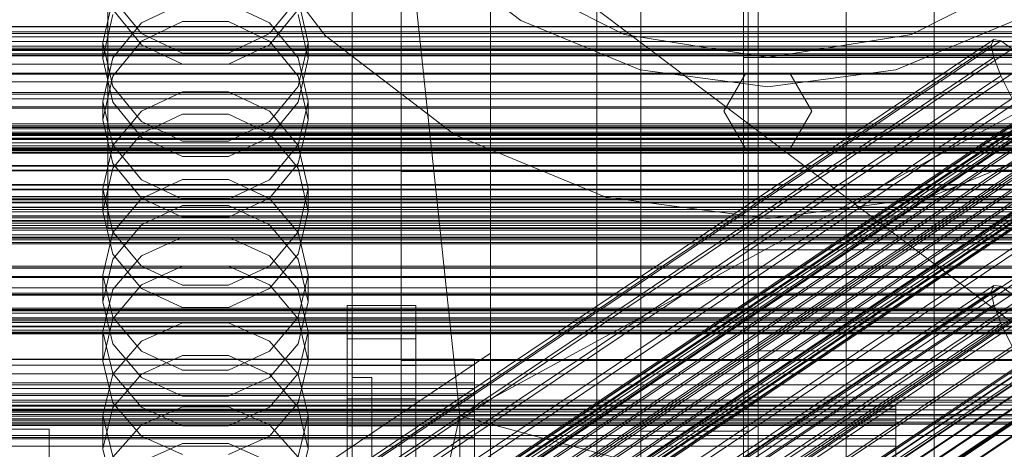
# Model space of a CAD drawing. Header units: millimetres. Extents: x -4395 to 65662, y -65530 to 6847.
# Tile 278 of 656: x 132 to 333, y -34425 to -34337. Entities that reach past the tile are written whole.
import ezdxf

# ---------------------------------------------------------------- set-up
doc = ezdxf.new("R2010")
doc.units = ezdxf.units.MM
for name, color, linetype, lineweight in [('COTAS_O', 1, 'Continuous', 0), ('COTAS_P', 1, 'Continuous', 0), ('frontal_briquetadora', 7, 'Continuous', 0), ('frontal_C01', 7, 'Continuous', 0), ('frontal_C02', 7, 'Continuous', 0), ('frontal_C03', 7, 'Continuous', 0), ('frontal_C04', 7, 'Continuous', 0), ('frontal_mezcladora', 7, 'Continuous', 0), ('frontal_secador', 7, 'Continuous', 0), ('frontal_tolva', 7, 'Continuous', 0), ('frontal_tolva-C01', 7, 'Continuous', 0)]:
    doc.layers.add(name, color=color, linetype=linetype, lineweight=lineweight)
doc.dimstyles.new('R19_100', dxfattribs={"dimtxt": 250, "dimasz": 150, "dimexe": 150, "dimexo": 80, "dimgap": 100, "dimtad": 1, "dimtih": 1, "dimtoh": 1, "dimdsep": 46, "dimcen": 0.09, "dimadec": 0, "dimazin": 0, "dimtfac": 1, "dimtdec": 4, "dimtofl": 0, "dimtmove": 0, "dimatfit": 3, "dimfxl": 1, "dimtolj": 1, "dimtzin": 0, "dimarcsym": 0})

# ---------------------------------------------------------------- blocks, each defined once
blk = doc.blocks.new('DIM_R33_43')
at = {"layer": 'COTAS_O'}
for p, q in [((-1725, -33700), (-1575, -33655)), ((1725, -33700), (1575, -33655)), ((-1725, -34400), (-1725, -33700)), ((-1725, -33700), (1725, -33700)), ((-1725, -33700), (-1575, -33745)), ((1725, -33700), (1575, -33745)), ((1725, -34400), (1725, -33700))]:
    blk.add_line(p, q, dxfattribs=at)
blk.add_text('3450 O', height=250, dxfattribs=at).set_placement((0, -33600))
blk = doc.blocks.new('DIM_R33_44')
at = {"layer": 'COTAS_P'}
for p, q in [((-150, -32200), (550, -32200)), ((550, -32200), (505, -32350)), ((550, -34800), (550, -32200)), ((550, -32200), (595, -32350)), ((550, -34800), (505, -34650)), ((550, -34800), (595, -34650)), ((-150, -34800), (550, -34800))]:
    blk.add_line(p, q, dxfattribs=at)
blk.add_text('2600 P', height=250, rotation=90, dxfattribs=at).set_placement((450, -33500))
blk = doc.blocks.new('DIM_R33_47')
at = {"layer": 'COTAS_O'}
for p, q in [((-650, -34200), (-500, -34155)), ((650, -34200), (500, -34155)), ((-650, -34900), (-650, -34200)), ((-650, -34200), (650, -34200)), ((-650, -34200), (-500, -34245)), ((650, -34200), (500, -34245)), ((650, -34900), (650, -34200))]:
    blk.add_line(p, q, dxfattribs=at)
blk.add_text('1300 O', height=250, dxfattribs=at).set_placement((0, -34100))

msp = doc.modelspace()

# ---------------------------------------------------------------- linework, layer by layer
at = {"layer": 'frontal_briquetadora'}
for p, q in [((210, -34680), (210, -33820)), ((210, -34060), (210, -34490)), ((210, -34496), (210, -34060)), ((210, -34680), (210, -34260)), ((210, -34496), (210, -34260)), ((210, -34305), (210, -34471)), ((222, -34418.333), (210, -34305)), ((430, -34471), (210, -34305)), ((210, -34680), (210, -34305)), ((210, -34305), (210, -34496)), ((430, -34305), (222, -34418.333)), ((200, -34340.477), (200, -34325.125)), ((200, -34343.231), (200, -34326.072)), ((200, -34343.286), (200, -34326.113)), ((200, -34329.168), (200, -34343.943)), ((210, -34328.696), (210, -34343.717)), ((200, -34331.59), (200, -34348.267)), ((200, -34331.635), (200, -34348.326)), ((151.08, -34333.033), (149, -34341.997)), ((151.08, -34332.883), (156.907, -34340.127)), ((156.907, -34337.96), (165.327, -34333.996)), ((174.673, -34333.996), (183.093, -34337.96)), ((183.093, -34340.127), (188.92, -34332.883)), ((191, -34341.997), (188.92, -34333.033)), ((200, -34333.081), (200, -34347.243)), ((200, -34333.784), (200, -34353.351)), ((156.906, -34342.432), (151.08, -34335.219)), ((188.92, -34335.22), (183.094, -34342.432)), ((200, -34334.398), (200, -34353.959)), ((200, -34354.568), (200, -34335.011)), ((149, -34345.219), (151.08, -34336.235)), ((151.08, -34345.102), (156.907, -34337.96)), ((165.326, -34337.684), (156.906, -34341.688)), ((174.674, -34337.684), (165.326, -34337.684)), ((183.094, -34341.688), (174.674, -34337.684)), ((183.093, -34337.96), (188.92, -34345.102)), ((188.92, -34336.235), (191, -34345.219)), ((200, -34336.971), (200, -34353.127)), ((200, -34337.021), (200, -34353.19)), ((149, -34341.997), (149, -34345.219)), ((149, -34341.997), (151.08, -34350.961)), ((156.906, -34341.688), (151.08, -34348.879)), ((156.907, -34340.127), (165.327, -34344.148)), ((174.673, -34344.148), (183.093, -34340.127)), ((188.92, -34348.879), (183.094, -34341.688)), ((188.92, -34350.961), (191, -34341.997)), ((191, -34341.997), (191, -34345.219)), ((200, -34353.313), (200, -34340.477)), ((165.326, -34346.427), (156.906, -34342.432)), ((183.094, -34342.432), (174.674, -34346.427)), ((200, -34358.71), (200, -34343.231)), ((200, -34358.777), (200, -34343.286)), ((200, -34343.943), (200, -34356.068)), ((210, -34343.717), (210, -34356.398)), ((149, -34354.008), (151.08, -34345.102)), ((151.08, -34354.166), (149, -34345.219)), ((165.327, -34344.148), (174.673, -34344.148)), ((188.92, -34345.102), (191, -34354.008)), ((191, -34345.219), (188.92, -34354.166)), ((174.674, -34346.427), (165.326, -34346.427)), ((200, -34347.243), (200, -34358.629)), ((151.08, -34348.879), (149, -34357.809)), ((191, -34357.809), (188.92, -34348.879)), ((200, -34348.267), (200, -34363.141)), ((200, -34348.326), (200, -34363.212)), ((151.08, -34350.961), (156.907, -34358.15)), ((156.907, -34356.004), (165.327, -34352.087)), ((165.327, -34352.087), (174.673, -34352.087)), ((174.673, -34352.087), (183.093, -34356.004)), ((183.093, -34358.15), (188.92, -34350.961)), ((149, -34354.008), (149, -34357.809)), ((151.08, -34362.915), (149, -34354.008)), ((191, -34354.008), (188.92, -34362.915)), ((191, -34354.008), (191, -34357.809)), ((200, -34353.127), (200, -34367.36)), ((200, -34353.19), (200, -34367.434)), ((200, -34363.139), (200, -34353.313)), ((200, -34353.351), (200, -34372.717)), ((200, -34353.959), (200, -34373.318)), ((156.906, -34361.311), (151.08, -34354.166)), ((151.08, -34363.062), (156.907, -34356.004)), ((183.093, -34356.004), (188.92, -34363.062)), ((188.92, -34354.166), (183.094, -34361.311)), ((200, -34373.92), (200, -34354.568)), ((200, -34356.068), (200, -34365.078)), ((149, -34357.809), (151.08, -34366.693)), ((165.326, -34356.608), (156.906, -34360.574)), ((156.907, -34358.15), (165.327, -34362.14)), ((174.674, -34356.608), (165.326, -34356.608)), ((174.673, -34362.14), (183.093, -34358.15)), ((183.094, -34360.574), (174.674, -34356.608)), ((188.92, -34366.693), (191, -34357.809)), ((210, -34356.398), (210, -34366.307)), ((200, -34358.629), (200, -34366.801)), ((200, -34372.127), (200, -34358.71)), ((200, -34372.205), (200, -34358.777)), ((210, -34361.302), (210, -34359.564)), ((156.906, -34360.574), (151.08, -34367.693)), ((165.326, -34365.266), (156.906, -34361.311)), ((165.327, -34362.14), (174.673, -34362.14)), ((183.094, -34361.311), (174.674, -34365.266)), ((188.92, -34367.692), (183.094, -34360.574)), ((210, -34364.433), (210, -34361.302)), ((149, -34371.863), (151.08, -34363.062)), ((156.907, -34370.057), (151.08, -34362.915)), ((188.92, -34362.915), (183.093, -34370.057)), ((188.92, -34363.062), (191, -34371.863)), ((200, -34369.578), (200, -34363.139)), ((200, -34363.141), (200, -34375.844)), ((200, -34363.212), (200, -34375.925)), ((174.674, -34365.266), (165.326, -34365.266)), ((200, -34365.078), (200, -34370.627)), ((210, -34368.338), (210, -34364.433)), ((151.08, -34367.693), (149, -34376.522)), ((151.08, -34366.693), (156.906, -34373.784)), ((183.094, -34373.784), (188.92, -34366.693)), ((191, -34376.522), (188.92, -34367.692)), ((200, -34366.801), (200, -34371.445)), ((200, -34367.36), (200, -34379.318)), ((200, -34367.434), (200, -34379.401)), ((210, -34366.307), (210, -34373.106)), ((165.327, -34369.992), (156.907, -34373.853)), ((165.327, -34374.021), (156.907, -34370.057)), ((174.673, -34369.992), (165.327, -34369.992)), ((183.093, -34373.853), (174.673, -34369.992)), ((183.093, -34370.057), (174.673, -34374.021)), ((200, -34372.383), (200, -34369.578)), ((210, -34368.338), (452, -34368.338)), ((210, -34368.338), (210, -34372.243)), ((149, -34371.863), (149, -34376.522)), ((149, -34371.863), (151.08, -34380.664)), ((188.92, -34380.664), (191, -34371.863)), ((191, -34371.863), (191, -34376.522)), ((200, -34370.627), (200, -34372.5)), ((200, -34371.445), (200, -34372.383)), ((200, -34383.153), (200, -34372.127)), ((200, -34383.24), (200, -34372.205)), ((210, -34372.243), (210, -34375.375)), ((156.907, -34373.853), (151.08, -34380.809)), ((156.906, -34373.784), (165.326, -34377.708)), ((174.673, -34374.021), (165.327, -34374.021)), ((174.674, -34377.708), (183.094, -34373.784)), ((188.92, -34380.809), (183.093, -34373.853)), ((200, -34372.717), (200, -34391.832)), ((200, -34373.318), (200, -34392.425)), ((200, -34393.018), (200, -34373.92)), ((210, -34373.106), (210, -34376.565)), ((156.906, -34379.254), (165.326, -34375.335)), ((165.326, -34375.335), (174.674, -34375.335)), ((174.674, -34375.335), (183.094, -34379.254)), ((200, -34375.844), (200, -34386.064)), ((200, -34375.925), (200, -34386.153)), ((210, -34375.375), (210, -34377.112)), ((151.08, -34385.296), (149, -34376.522)), ((165.326, -34377.708), (174.674, -34377.708)), ((191, -34376.522), (188.92, -34385.296)), ((151.08, -34386.283), (156.906, -34379.254)), ((183.094, -34379.254), (188.92, -34386.283)), ((200, -34379.318), (200, -34388.707)), ((200, -34379.401), (200, -34388.798)), ((151.08, -34380.809), (149, -34389.484)), ((151.08, -34380.664), (156.907, -34387.722)), ((156.907, -34385.622), (165.327, -34381.804)), ((165.327, -34381.804), (174.673, -34381.804)), ((174.673, -34381.804), (183.093, -34385.622)), ((183.093, -34387.722), (188.92, -34380.664)), ((191, -34389.484), (188.92, -34380.809)), ((200, -34391.516), (200, -34383.153)), ((200, -34391.61), (200, -34383.24)), ((149, -34394.99), (151.08, -34386.283)), ((156.906, -34392.292), (151.08, -34385.296)), ((151.08, -34392.502), (156.907, -34385.622)), ((183.093, -34385.622), (188.92, -34392.502)), ((188.92, -34385.296), (183.094, -34392.292)), ((188.92, -34386.283), (191, -34394.99)), ((200, -34386.064), (200, -34393.549)), ((200, -34386.153), (200, -34393.644)), ((165.326, -34387.688), (156.906, -34391.571)), ((156.907, -34387.722), (165.327, -34391.639)), ((174.674, -34387.688), (165.326, -34387.688)), ((174.673, -34391.639), (183.093, -34387.722)), ((183.094, -34391.571), (174.674, -34387.688)), ((149, -34389.484), (149, -34394.99)), ((149, -34389.484), (151.08, -34398.159)), ((188.92, -34398.159), (191, -34389.484)), ((191, -34389.484), (191, -34394.99)), ((200, -34388.707), (200, -34395.296)), ((200, -34388.798), (200, -34395.393)), ((156.906, -34391.571), (151.08, -34398.53)), ((165.326, -34396.159), (156.906, -34392.292)), ((165.327, -34391.639), (174.673, -34391.639)), ((183.094, -34392.292), (174.674, -34396.159)), ((188.92, -34398.53), (183.094, -34391.571)), ((200, -34397.01), (200, -34391.516)), ((200, -34397.108), (200, -34391.61)), ((200, -34391.832), (200, -34410.648)), ((149, -34401.081), (151.08, -34392.502)), ((188.92, -34392.502), (191, -34401.081)), ((200, -34392.425), (200, -34411.23)), ((200, -34411.813), (200, -34393.018)), ((200, -34393.549), (200, -34398.115)), ((200, -34393.644), (200, -34398.214)), ((151.08, -34403.634), (149, -34394.99)), ((174.674, -34396.159), (165.326, -34396.159)), ((191, -34394.99), (188.92, -34403.634)), ((200, -34395.296), (200, -34398.924)), ((200, -34395.393), (200, -34399.023)), ((151.08, -34398.159), (156.907, -34405.116)), ((183.093, -34405.116), (188.92, -34398.159)), ((200, -34399.5), (200, -34397.01)), ((200, -34399.6), (200, -34397.108)), ((200, -34398.115), (200, -34399.65)), ((200, -34398.214), (200, -34399.75)), ((210, -34399.964), (210, -34398.226)), ((151.08, -34398.53), (149, -34407.145)), ((156.907, -34403.051), (165.327, -34399.304)), ((165.327, -34399.304), (174.673, -34399.304)), ((174.673, -34399.304), (183.093, -34403.051)), ((191, -34407.145), (188.92, -34398.53)), ((200, -34398.924), (200, -34399.5)), ((200, -34399.023), (200, -34399.6)), ((210, -34403.095), (210, -34399.964)), ((149, -34401.081), (149, -34407.145)), ((151.08, -34409.66), (149, -34401.081)), ((191, -34401.081), (188.92, -34409.66)), ((191, -34401.081), (191, -34407.145)), ((151.08, -34409.801), (156.907, -34403.051)), ((156.906, -34410.517), (151.08, -34403.634)), ((183.093, -34403.051), (188.92, -34409.801)), ((188.92, -34403.634), (183.094, -34410.517)), ((210, -34407), (210, -34403.095)), ((165.326, -34405.988), (156.906, -34409.807)), ((156.907, -34405.116), (165.327, -34408.976)), ((174.674, -34405.988), (165.326, -34405.988)), ((174.673, -34408.976), (183.093, -34405.116)), ((183.094, -34409.807), (174.674, -34405.988)), ((149, -34407.145), (151.08, -34415.689)), ((188.92, -34415.689), (191, -34407.145)), ((210, -34407), (452, -34407)), ((210, -34407), (210, -34410.905)), ((149, -34418.219), (151.08, -34409.801)), ((156.907, -34416.54), (151.08, -34409.66)), ((156.906, -34409.807), (151.08, -34416.648)), ((165.327, -34408.976), (174.673, -34408.976)), ((188.92, -34409.66), (183.093, -34416.54)), ((188.92, -34416.648), (183.094, -34409.807)), ((188.92, -34409.801), (191, -34418.219)), ((200, -34454.149), (200, -34410.477)), ((200, -34410.477), (200, -34448.619)), ((204, -34410.477), (200, -34410.477)), ((204, -34410.477), (204, -34454.149)), ((204, -34448.619), (204, -34410.477)), ((165.326, -34414.319), (156.906, -34410.517)), ((183.094, -34410.517), (174.674, -34414.319)), ((200, -34410.648), (200, -34429.115)), ((200, -34411.23), (200, -34429.686)), ((200, -34430.257), (200, -34411.813)), ((210, -34410.905), (210, -34414.036)), ((174.674, -34414.319), (165.326, -34414.319)), ((210, -34414.036), (210, -34415.774)), ((151.08, -34415.689), (156.906, -34422.488)), ((165.327, -34416.505), (156.907, -34420.17)), ((165.327, -34420.358), (156.907, -34416.54)), ((174.673, -34416.505), (165.327, -34416.505)), ((183.093, -34420.17), (174.673, -34416.505)), ((183.093, -34416.54), (174.673, -34420.358)), ((183.094, -34422.488), (188.92, -34415.689)), ((151.08, -34416.648), (149, -34425.108)), ((149, -34418.219), (149, -34425.108)), ((149, -34418.219), (151.08, -34426.637)), ((191, -34425.108), (188.92, -34416.648)), ((188.92, -34426.637), (191, -34418.219)), ((191, -34418.219), (191, -34425.108)), ((222, -34418.333), (210, -34471)), ((222, -34471), (222, -34418.333)), ((222, -34418.333), (418, -34418.333)), ((418, -34471), (222, -34418.333)), ((156.907, -34420.17), (151.08, -34426.776)), ((174.673, -34420.358), (165.327, -34420.358)), ((188.92, -34426.776), (183.093, -34420.17)), ((156.906, -34422.488), (165.326, -34426.241)), ((174.674, -34426.241), (183.094, -34422.488)), ((156.906, -34427.72), (165.326, -34423.972)), ((165.326, -34423.972), (174.674, -34423.972)), ((174.674, -34423.972), (183.094, -34427.72)), ((151.08, -34433.486), (149, -34425.108)), ((191, -34425.108), (188.92, -34433.486))]:
    msp.add_line(p, q, dxfattribs=at)
at = {"layer": 'frontal_C01'}
for p, q in [((250, -35948.128), (250, -33252.594)), ((250, -33257.389), (250, -35952.922)), ((228.298, -34405.548), (228.298, -34130.544)), ((228.298, -34136.303), (228.298, -34411.307)), ((146.872, -34465.2), (331.181, -34341.33)), ((148.32, -34465.464), (332.629, -34341.595)), ((331.181, -34341.33), (330.692, -34342.506)), ((332.629, -34341.595), (331.181, -34341.33)), ((334.938, -34343.281), (332.629, -34341.595)), ((146.383, -34466.375), (330.692, -34342.506)), ((150.629, -34467.151), (334.938, -34343.281)), ((330.692, -34342.506), (331.197, -34345.041)), ((141.045, -34489.169), (354.844, -34345.481)), ((141.218, -34488.753), (355.017, -34345.064)), ((141.731, -34488.847), (355.53, -34345.158)), ((142.549, -34489.444), (356.348, -34345.756)), ((146.887, -34468.911), (331.197, -34345.041)), ((331.197, -34345.041), (332.659, -34348.764)), ((141.224, -34490.068), (355.022, -34346.379)), ((141.742, -34491.387), (355.541, -34347.698)), ((143.617, -34490.505), (357.415, -34346.817)), ((153.641, -34470.144), (337.95, -34346.275)), ((142.565, -34493.037), (356.363, -34349.348)), ((144.861, -34491.956), (358.659, -34348.268)), ((359.995, -34350.012), (146.196, -34493.7)), ((148.35, -34472.633), (332.659, -34348.764)), ((332.659, -34348.764), (334.981, -34353.42)), ((143.635, -34494.905), (357.434, -34351.216)), ((147.533, -34495.617), (361.332, -34351.928)), ((157.152, -34474.241), (341.461, -34350.372)), ((144.881, -34496.864), (358.68, -34353.176)), ((148.779, -34497.576), (362.578, -34353.887)), ((150.672, -34477.289), (334.981, -34353.42)), ((146.218, -34498.781), (360.017, -34355.092)), ((149.85, -34499.444), (363.648, -34355.756)), ((345.231, -34355.292), (160.922, -34479.161)), ((147.554, -34500.524), (361.352, -34356.836)), ((150.672, -34501.094), (364.471, -34357.405)), ((148.798, -34501.976), (362.596, -34358.287)), ((149.865, -34503.036), (363.664, -34359.348)), ((150.683, -34503.634), (364.482, -34359.946)), ((151.191, -34502.413), (364.989, -34358.724)), ((151.196, -34503.728), (364.995, -34360.039)), ((151.369, -34503.311), (365.168, -34359.623)), ((153.694, -34482.562), (338.003, -34358.692)), ((164.693, -34484.571), (349.002, -34360.701)), ((157.211, -34488.091), (341.52, -34364.222)), ((168.21, -34490.1), (352.519, -34366.23)), ((160.982, -34493.5), (345.291, -34369.631)), ((171.232, -34495.372), (355.541, -34371.503)), ((164.752, -34498.421), (349.061, -34374.551)), ((173.554, -34500.028), (357.863, -34376.159)), ((168.263, -34502.517), (352.572, -34378.648)), ((175.016, -34503.751), (359.326, -34379.882)), ((171.275, -34505.511), (355.584, -34381.642)), ((173.584, -34507.197), (357.893, -34383.328)), ((175.032, -34507.462), (359.341, -34383.593)), ((175.521, -34506.286), (359.83, -34382.417)), ((228.298, -34405.548), (130, -34471.612)), ((228.298, -34680.553), (228.298, -34405.548)), ((228.298, -34405.548), (228.298, -34411.307)), ((130, -34477.371), (228.298, -34411.307)), ((228.298, -34411.307), (228.298, -34686.312))]:
    msp.add_line(p, q, dxfattribs=at)
at = {"layer": 'frontal_C02'}
for p, q in [((250, -35767.183), (250, -32921.727)), ((250, -32926.497), (250, -35771.953)), ((228.298, -34455.696), (228.298, -34165.201)), ((228.298, -34170.932), (228.298, -34461.426)), ((-425, -34346.375), (425, -34346.375)), ((146.872, -34514.939), (331.181, -34391.684)), ((148.32, -34515.097), (332.629, -34391.842)), ((331.181, -34391.684), (330.692, -34392.967)), ((332.629, -34391.842), (331.181, -34391.684)), ((334.938, -34393.43), (332.629, -34391.842)), ((146.383, -34516.222), (330.692, -34392.967)), ((150.629, -34516.684), (334.938, -34393.43)), ((330.692, -34392.967), (331.197, -34395.603)), ((141.045, -34538.902), (354.844, -34395.927)), ((141.218, -34538.448), (355.017, -34395.472)), ((141.731, -34538.504), (355.53, -34395.528)), ((142.549, -34539.066), (356.348, -34396.091)), ((146.887, -34518.858), (331.197, -34395.603)), ((153.641, -34519.593), (337.95, -34396.339)), ((331.197, -34395.603), (332.659, -34399.413)), ((141.224, -34539.836), (355.022, -34396.861)), ((141.742, -34541.186), (355.541, -34398.211)), ((143.617, -34540.097), (357.415, -34397.122)), ((142.565, -34542.86), (356.363, -34399.884)), ((144.861, -34541.526), (358.659, -34398.55)), ((359.995, -34400.28), (146.196, -34543.255)), ((148.35, -34522.667), (332.659, -34399.413)), ((157.152, -34523.626), (341.461, -34400.371)), ((332.659, -34399.413), (334.981, -34404.136)), ((143.635, -34544.743), (357.434, -34401.768)), ((147.533, -34545.168), (361.332, -34402.192)), ((144.881, -34546.708), (358.68, -34403.733)), ((148.779, -34547.132), (362.578, -34404.157)), ((150.672, -34527.39), (334.981, -34404.136)), ((146.218, -34548.62), (360.017, -34405.645)), ((345.231, -34405.252), (160.922, -34528.507)), ((153.694, -34532.706), (338.003, -34409.451)), ((164.693, -34533.904), (349.002, -34410.649)), ((-311.15, -34416.368), (311.15, -34416.368)), ((157.211, -34538.251), (341.52, -34414.996)), ((311.15, -34416.964), (311.15, -34416.368)), ((311.15, -34416.368), (311.15, -34417.501)), ((-311.15, -34416.964), (311.15, -34416.964)), ((-311.15, -34417.501), (311.15, -34417.501)), ((311.15, -34419.249), (311.15, -34416.964)), ((311.15, -34417.501), (311.15, -34420.287)), ((-311.15, -34419.249), (311.15, -34419.249)), ((-311.15, -34420.287), (311.15, -34420.287)), ((311.15, -34423.068), (311.15, -34419.249)), ((311.15, -34420.287), (311.15, -34424.535)), ((-311.15, -34423.068), (311.15, -34423.068)), ((-311.15, -34424.535), (311.15, -34424.535)), ((311.15, -34428.159), (311.15, -34423.068)), ((311.15, -34424.535), (311.15, -34429.956))]:
    msp.add_line(p, q, dxfattribs=at)
at = {"layer": 'frontal_C03'}
for p, q in [((1270, -34338.691), (-1230, -34338.691)), ((1270, -34338.776), (-1230, -34338.776)), ((1270, -34339.763), (-1230, -34339.763)), ((1270, -34340.15), (-1230, -34340.15)), ((1270, -34340.816), (-1230, -34340.816)), ((-1230, -34341.748), (1270, -34341.748)), ((1270, -34342.69), (-1230, -34342.69)), ((1270, -34343.39), (-1230, -34343.39)), ((1270, -34343.622), (-1230, -34343.622)), ((1270, -34343.632), (-1230, -34343.632)), ((1270, -34344.288), (-1230, -34344.288)), ((1270, -34344.575), (-1230, -34344.575)), ((1270, -34344.641), (-1230, -34344.641)), ((1270, -34344.674), (-1230, -34344.674)), ((1270, -34348.246), (-1230, -34348.246)), ((1270, -34348.435), (-1230, -34348.435)), ((1270, -34352.159), (-1230, -34352.159)), ((1270, -34352.521), (-1230, -34352.521)), ((1270, -34355.096), (-1230, -34355.096)), ((1270, -34355.379), (-1230, -34355.379)), ((1516, -34359.306), (-1476, -34359.306)), ((1516, -34359.333), (-1476, -34359.333)), ((1270, -34358.604), (-1230, -34358.604)), ((1270, -34358.991), (-1230, -34358.991)), ((1270, -34359.657), (-1230, -34359.657)), ((1516, -34360.297), (-1476, -34360.297)), ((1516, -34360.323), (-1476, -34360.323)), ((1516, -34360.775), (-1476, -34360.775)), ((1516, -34360.85), (-1476, -34360.85)), ((1516, -34361.765), (-1476, -34361.765)), ((1516, -34361.841), (-1476, -34361.841)), ((-1230, -34360.589), (1270, -34360.589)), ((1270, -34361.531), (-1230, -34361.531)), ((1516, -34363.515), (-1476, -34363.515)), ((1516, -34363.628), (-1476, -34363.628)), ((1270, -34362.463), (-1230, -34362.463)), ((1270, -34363.129), (-1230, -34363.129)), ((1270, -34363.515), (-1230, -34363.515)), ((1270, -34363.661), (-1230, -34363.661)), ((1270, -34364.083), (-1230, -34364.083)), ((-1230, -34364.089), (1270, -34364.089)), ((1516, -34364.505), (-1476, -34364.505)), ((1516, -34364.619), (-1476, -34364.619)), ((-1230, -34364.417), (1270, -34364.417)), ((1516, -34367.109), (-1476, -34367.109)), ((-1476, -34367.243), (1516, -34367.243)), ((1516, -34368.1), (-1476, -34368.1)), ((-1476, -34368.234), (1516, -34368.234)), ((1516, -34371.011), (-1476, -34371.011)), ((1516, -34371.145), (-1476, -34371.145)), ((1516, -34372.002), (-1476, -34372.002)), ((1516, -34372.135), (-1476, -34372.135)), ((1270, -34373.837), (-1230, -34373.837)), ((1270, -34374.171), (-1230, -34374.171)), ((1516, -34374.626), (-1476, -34374.626)), ((1516, -34374.739), (-1476, -34374.739)), ((1516, -34375.617), (-1476, -34375.617)), ((1516, -34375.73), (-1476, -34375.73)), ((1270, -34376.147), (-1230, -34376.147)), ((1516, -34377.404), (-1476, -34377.404)), ((1516, -34377.479), (-1476, -34377.479)), ((1270, -34376.574), (-1230, -34376.574)), ((1270, -34377.445), (-1230, -34377.445)), ((1270, -34377.831), (-1230, -34377.831)), ((1516, -34378.394), (-1476, -34378.394)), ((1516, -34378.47), (-1476, -34378.47)), ((1516, -34378.921), (-1476, -34378.921)), ((1516, -34378.948), (-1476, -34378.948)), ((1516, -34379.912), (-1476, -34379.912)), ((1516, -34379.939), (-1476, -34379.939)), ((1270, -34378.498), (-1230, -34378.498)), ((-1230, -34379.43), (1270, -34379.43)), ((1270, -34380.372), (-1230, -34380.372)), ((1270, -34381.304), (-1230, -34381.304)), ((1270, -34381.97), (-1230, -34381.97)), ((1270, -34382.356), (-1230, -34382.356)), ((1270, -34382.874), (-1230, -34382.874)), ((1270, -34383.157), (-1230, -34383.157)), ((1270, -34387.714), (-1230, -34387.714)), ((1270, -34388.077), (-1230, -34388.077)), ((1270, -34389.819), (-1230, -34389.819)), ((1270, -34390.008), (-1230, -34390.008)), ((1270, -34393.613), (-1230, -34393.613)), ((1270, -34393.679), (-1230, -34393.679)), ((1270, -34396.286), (-1230, -34396.286)), ((1270, -34396.603), (-1230, -34396.603)), ((1270, -34396.672), (-1230, -34396.672)), ((1270, -34396.845), (-1230, -34396.845)), ((1270, -34397.339), (-1230, -34397.339)), ((-1230, -34398.271), (1270, -34398.271)), ((1270, -34399.213), (-1230, -34399.213)), ((1270, -34400.145), (-1230, -34400.145)), ((1270, -34400.811), (-1230, -34400.811)), ((1270, -34401.197), (-1230, -34401.197)), ((1270, -34401.46), (-1230, -34401.46)), ((1270, -34401.545), (-1230, -34401.545)), ((1270, -34415.127), (-1230, -34415.127)), ((1270, -34415.513), (-1230, -34415.513)), ((1270, -34416.18), (-1230, -34416.18)), ((-1230, -34417.112), (1270, -34417.112)), ((1270, -34418.054), (-1230, -34418.054)), ((1270, -34418.986), (-1230, -34418.986)), ((1270, -34419.652), (-1230, -34419.652)), ((1270, -34420.038), (-1230, -34420.038))]:
    msp.add_line(p, q, dxfattribs=at)
at = {"layer": 'frontal_C04'}
for p, q in [((213, -34395.735), (199, -34395.735)), ((199, -34395.735), (199, -34431.443)), ((199, -34402.575), (199, -34395.735)), ((213, -34431.443), (213, -34395.735)), ((213, -34395.735), (213, -34402.575)), ((199, -34402.575), (213, -34402.575)), ((199, -34438.284), (199, -34402.575)), ((213, -34402.575), (213, -34438.284)), ((-225, -34406.721), (225, -34406.721)), ((-225, -34407.952), (225, -34407.952)), ((213, -34408.048), (199, -34408.048)), ((199, -34408.048), (199, -34443.756)), ((199, -34414.888), (199, -34408.048)), ((213, -34443.756), (213, -34408.048)), ((213, -34408.048), (213, -34414.888)), ((225, -34406.721), (225, -34407.952)), ((225, -34406.721), (225, -34412.721)), ((225, -34407.952), (225, -34411.606)), ((225, -34407.952), (225, -34413.861)), ((225, -34411.606), (-225, -34411.606)), ((225, -34417.244), (225, -34411.606)), ((225, -34411.606), (225, -35487.488)), ((225, -34417.573), (225, -34411.606)), ((225, -34412.721), (-225, -34412.721)), ((225, -34413.861), (-225, -34413.861)), ((225, -34414.162), (-225, -34414.162)), ((225, -34414.162), (225, -34412.721)), ((225, -34412.721), (225, -34413.861)), ((225, -34413.861), (225, -34417.244)), ((225, -34418.43), (225, -34414.162)), ((199, -34414.888), (213, -34414.888)), ((199, -34450.596), (199, -34414.888)), ((213, -34414.888), (213, -34450.596)), ((-225, -34417.244), (225, -34417.244)), ((-225, -34417.573), (225, -34417.573)), ((225, -34418.43), (-225, -34418.43)), ((225, -34417.244), (225, -35493.126)), ((225, -34422.769), (225, -34417.244)), ((225, -34417.573), (225, -34422.769)), ((225, -34425.672), (225, -34417.573)), ((225, -34425.361), (225, -34418.43)), ((213, -34420.36), (199, -34420.36)), ((199, -34420.36), (199, -34456.069)), ((199, -34427.201), (199, -34420.36)), ((213, -34456.069), (213, -34420.36)), ((213, -34420.36), (213, -34427.201)), ((225, -34422.769), (-225, -34422.769)), ((225, -34430.268), (225, -34422.769))]:
    msp.add_line(p, q, dxfattribs=at)
at = {"layer": 'frontal_mezcladora'}
for p, q in [((280, -34450), (280, -34020)), ((259, -34456.719), (259, -34036.719)), ((281, -34036.719), (281, -34456.719)), ((259, -34483.281), (259, -34063.281)), ((281, -34483.281), (281, -34063.281)), ((283, -34509.163), (283, -34076.07)), ((301, -34076.07), (301, -34509.163)), ((319, -34076.07), (319, -34509.163)), ((283, -34526.414), (283, -34093.321)), ((301, -34526.414), (301, -34093.321)), ((319, -34526.414), (319, -34093.321)), ((280, -34299.176), (280, -34345)), ((194.49, -34340.51), (174.149, -34314)), ((234.5, -34337.469), (213.582, -34321.418)), ((255.643, -34340.35), (229.16, -34326.857)), ((340.84, -34326.857), (314.357, -34340.35)), ((150, -34380), (150, -34335)), ((258.859, -34347.559), (234.5, -34337.469)), ((335.5, -34337.469), (311.141, -34347.559)), ((221, -34360.851), (194.49, -34340.51)), ((285, -34345), (255.643, -34340.35)), ((314.357, -34340.35), (285, -34345)), ((280, -34345), (280, -34384.35)), ((280, -34345), (345, -34345)), ((285, -34351), (258.859, -34347.559)), ((311.141, -34347.559), (285, -34351)), ((276, -34356), (280.5, -34348.206)), ((280.5, -34348.206), (289.5, -34348.206)), ((289.5, -34348.206), (294, -34356)), ((280.5, -34363.794), (276, -34356)), ((294, -34356), (289.5, -34363.794)), ((251.871, -34373.639), (221, -34360.851)), ((349, -34360.851), (318.129, -34373.639)), ((289.5, -34363.794), (280.5, -34363.794)), ((285, -34378), (251.871, -34373.639)), ((318.129, -34373.639), (285, -34378)), ((150, -34380), (420, -34380)), ((280, -34384.35), (280, -34414.545)), ((280, -34384.35), (345, -34384.35)), ((283, -34405.016), (283, -34425.593)), ((301, -34405.016), (283, -34405.016)), ((283, -34651.923), (283, -34405.016)), ((301, -34425.593), (301, -34405.016)), ((301, -34405.016), (301, -34651.923)), ((319, -34405.016), (301, -34405.016)), ((319, -34425.593), (319, -34405.016)), ((319, -34405.016), (319, -34651.923)), ((337, -34405.016), (319, -34405.016)), ((280, -34414.545), (280, -34433.526)), ((280, -34414.545), (345, -34414.545)), ((130, -34421.05), (138, -34421.05)), ((138, -34433.911), (138, -34421.05)), ((281, -34421.488), (259, -34421.488)), ((259, -34421.488), (259, -34448.512)), ((259, -34691.488), (259, -34421.488)), ((281, -34448.512), (281, -34421.488)), ((281, -34421.488), (281, -34691.488))]:
    msp.add_line(p, q, dxfattribs=at)
at = {"layer": 'frontal_secador'}
for p, q in [((1360, -34343.147), (-1360, -34343.147)), ((-1360, -34353.5), (1360, -34353.5)), ((-1250, -34353.5), (1250, -34353.5)), ((1360, -34363.853), (-1360, -34363.853)), ((1360, -34373.5), (-1360, -34373.5)), ((1250, -34374.076), (-1250, -34374.076)), ((1360, -34381.784), (-1360, -34381.784)), ((1360, -34388.141), (-1360, -34388.141)), ((1360, -34392.137), (-1360, -34392.137)), ((1360, -34393.5), (-1360, -34393.5)), ((1250, -34393.25), (-1250, -34393.25)), ((1250, -34409.715), (-1250, -34409.715)), ((1250, -34422.349), (-1250, -34422.349))]:
    msp.add_line(p, q, dxfattribs=at)
at = {"layer": 'frontal_tolva'}
for p, q in [((-1821.5, -34350), (1821.5, -34350)), ((-1821.5, -34361), (1821.5, -34361)), ((-670, -34400), (670, -34400)), ((600, -34400), (-600, -34400)), ((-600, -34406.849), (600, -34406.849)), ((-670, -34412), (670, -34412)), ((-660, -34420), (660, -34420))]:
    msp.add_line(p, q, dxfattribs=at)
at = {"layer": 'frontal_tolva-C01'}
for p, q in [((-600, -34398.584), (600, -34398.584)), ((600, -34398.876), (-600, -34398.876)), ((600, -34400), (-600, -34400))]:
    msp.add_line(p, q, dxfattribs=at)

# ---------------------------------------------------------------- dimensions: what is measured, and where the dimension line sits
at = {"layer": 'COTAS_O'}
for p1, p2, picture, middle in [((-1725, -34400), (1725, -34400), 'DIM_R33_43', (0, -33700)), ((-650, -34900), (650, -34900), 'DIM_R33_47', (0, -34200))]:
    dim = msp.add_aligned_dim(p1=p1, p2=p2, distance=700, text='<> O', dimstyle='R19_100', dxfattribs=at)
    dim.commit()
    dim.dimension.update_dxf_attribs({"geometry": picture, "text_midpoint": middle})
at = {"layer": 'COTAS_P'}
dim = msp.add_aligned_dim(p1=(-150, -34800), p2=(-150, -32200), distance=-700, text='<> P', dimstyle='R19_100', dxfattribs=at)
dim.commit()
dim.dimension.update_dxf_attribs({"geometry": 'DIM_R33_44', "text_midpoint": (550, -33500)})

doc.saveas('drawing.dxf')
